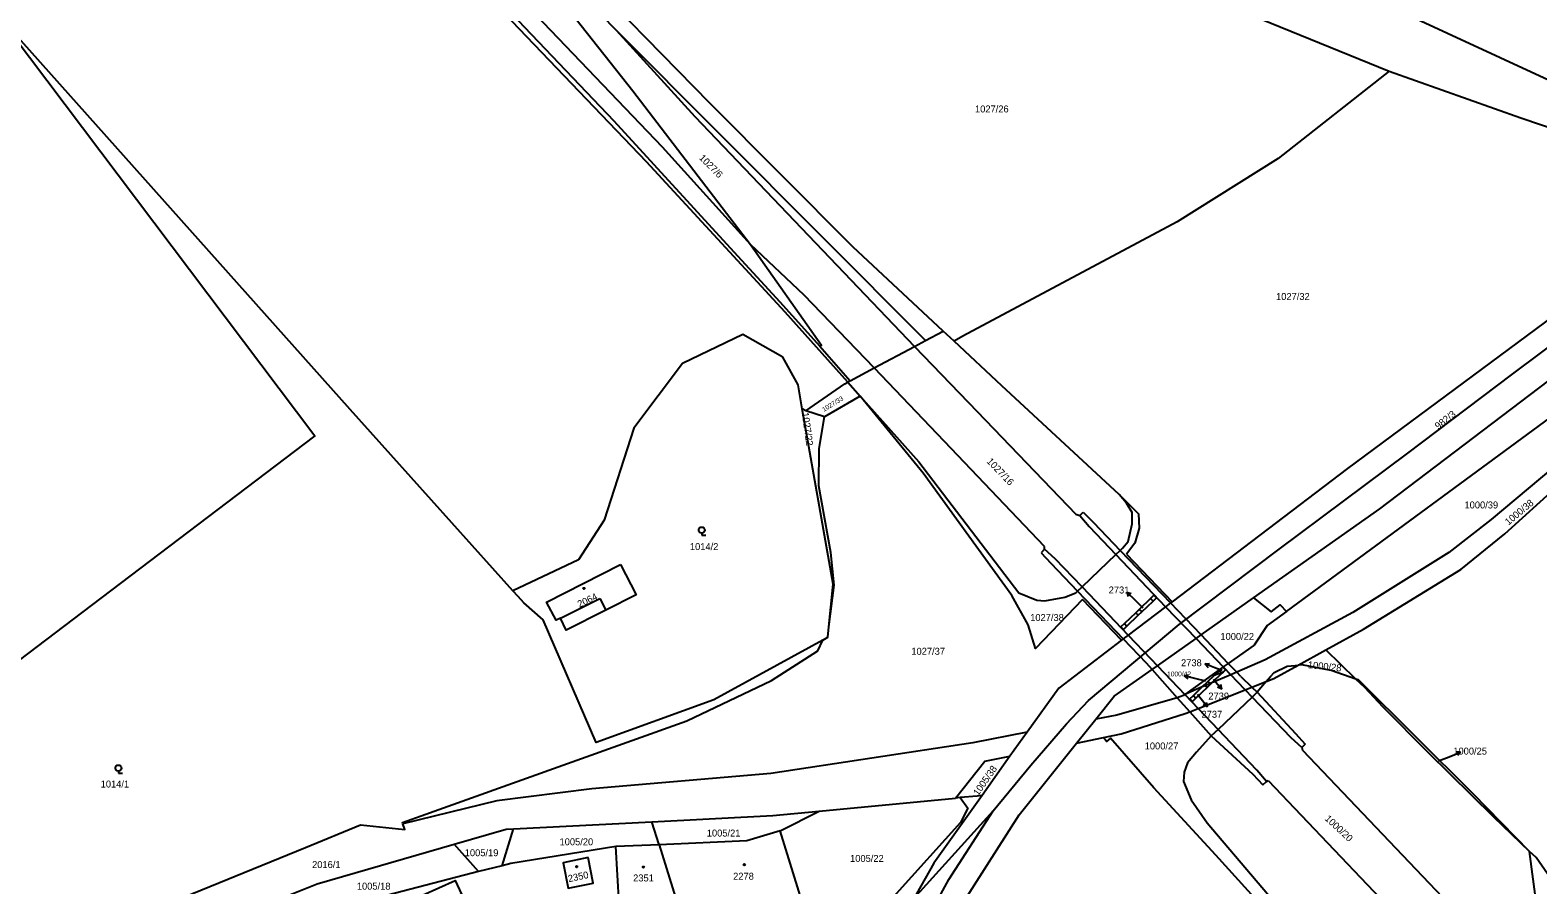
# Model space of a CAD drawing. Extents: x -679220 to -673243, y -1075091 to -1066557.
# Drawn here: x -676519.4 to -676151.3, y -1070068.5 to -1069859.9 of the extents above; entities that cross this region are included whole.
import ezdxf

# ---------------------------------------------------------------- set-up
doc = ezdxf.new("R2010")
doc.units = 0
for name, color, linetype in [('Hranice parcel', 7, 'Continuous'), ('Parcelní čísla', 7, 'Continuous'), ('Pop  PČ popisy', 7, 'Continuous'), ('Poz předměty', 7, 'Continuous'), ('Vnitřní kresba', 7, 'Continuous'), ('Značky budov', 7, 'Continuous'), ('Značky kultur', 7, 'Continuous')]:
    doc.layers.add(name, color=color, linetype=linetype)

msp = doc.modelspace()

# ---------------------------------------------------------------- linework, layer by layer
at = {"layer": 'Hranice parcel'}
for p, q in [((-676212.62, -1070001.75), (-676107.8, -1069924.68)), ((-676300.77, -1069935.67), (-676296.44, -1069933.37)), ((-676293.82, -1069935.81), (-676296.44, -1069933.37)), ((-676326.58, -1069937.01), (-676319.2, -1069945.47)), ((-676319.2, -1069945.47), (-676319.78, -1069945.79)), ((-676319.78, -1069945.79), (-676316.72, -1069949.22)), ((-676316.72, -1069949.22), (-676325.42, -1069954.31)), ((-676301.35, -1069968.05), (-676316.72, -1069949.22)), ((-676329.99, -1069952.84), (-676330.88, -1069952.3)), ((-676325.42, -1069954.31), (-676329.99, -1069952.84)), ((-676253.52, -1069973.24), (-676248.77, -1069977.96)), ((-676251.73, -1069987.8), (-676240.58, -1069999.41)), ((-676252.9, -1070008.78), (-676262.43, -1069998.84)), ((-676209.8, -1070014.87), (-676203.08, -1070011.18)), ((-676195.7, -1070018.29), (-676203.08, -1070011.18)), ((-676228.17, -1070015.39), (-676237.49, -1070022.04)), ((-676233.2, -1070020.21), (-676237.49, -1070022.04)), ((-676276, -1070031.28), (-676280.18, -1070037.13)), ((-676263.92, -1070033.92), (-676259.23, -1070028.08)), ((-676263.92, -1070033.92), (-676257.36, -1070032.57)), ((-676280.18, -1070037.13), (-676286.99, -1070046.67)), ((-676326.75, -1070050.49), (-676293.48, -1070047.33)), ((-676292.3, -1070047.22), (-676293.48, -1070047.33)), ((-676401.35, -1070054.85), (-676367.59, -1070053.1)), ((-676365.83, -1070058.71), (-676367.59, -1070053.1)), ((-676336.3, -1070055.33), (-676326.75, -1070050.49)), ((-676404.15, -1070063.87), (-676401.35, -1070054.85)), ((-676326.89, -1070085.46), (-676336.3, -1070055.33)), ((-676409.91, -1070065.27), (-676415.83, -1070058.61)), ((-676365.83, -1070058.71), (-676376.41, -1070059.18)), ((-676365.83, -1070058.71), (-676360.73, -1070074.99)), ((-676404.15, -1070063.87), (-676409.91, -1070065.27)), ((-676409.91, -1070065.27), (-676437.65, -1070072.49))]:
    msp.add_line(p, q, dxfattribs=at)
for points in [[(-676526.08, -1069697.29), (-676425.51, -1069743.99), (-676324.57, -1069790.62), (-676223.69, -1069837.23), (-676122.99, -1069883.9)], [(-676319.78, -1069945.79), (-676335.01, -1069928.75), (-676368.89, -1069892), (-676403.55, -1069855.85), (-676438.08, -1069819.62), (-676472.71, -1069783.56), (-676506.8, -1069747.53), (-676516.41, -1069737.48)], [(-676515.33, -1069737.9), (-676486.05, -1069767.48), (-676467.72, -1069785.97), (-676450.19, -1069804.94), (-676422.78, -1069833.58), (-676398.71, -1069859.19), (-676376.86, -1069882.05), (-676347.61, -1069914), (-676336.37, -1069926.18), (-676326.58, -1069937.01)], [(-676296.44, -1069933.37), (-676318.56, -1069912.77), (-676353.45, -1069877.7), (-676388.32, -1069841.97), (-676423.22, -1069805.47), (-676458.9, -1069768.06), (-676471.11, -1069755.22)], [(-676471.11, -1069755.22), (-676398.92, -1069783.81), (-676286.19, -1069829.68), (-676187.58, -1069869.87)], [(-676300.77, -1069935.67), (-676376.32, -1069859.92), (-676425.41, -1069809.63)], [(-676425.41, -1069809.63), (-676405.74, -1069832.26), (-676372.22, -1069874.69), (-676343.49, -1069912.22), (-676326.19, -1069936.76), (-676326.58, -1069937.01)], [(-676524.04, -1069860.53), (-676449.88, -1069958.89), (-676504.46, -1070000.31), (-676546.5, -1070032.1)], [(-676401.52, -1069996.71), (-676441.24, -1069952.45), (-676523.61, -1069860.2)], [(-676187.58, -1069869.87), (-676214.72, -1069891.22), (-676239.36, -1069906.65), (-676291.66, -1069934.55), (-676293.82, -1069935.81)], [(-676187.58, -1069869.87), (-676155.43, -1069881.27), (-676140.31, -1069886.43), (-676107.97, -1069900.38)], [(-676107.97, -1069900.38), (-676197.78, -1069966.85), (-676240.58, -1069999.41)], [(-676220.68, -1069998.45), (-676189.86, -1069976.71), (-676100.44, -1069908.88), (-676099.67, -1069908.32)], [(-676107.8, -1069924.68), (-676111.67, -1069931.43), (-676121.85, -1069942.81), (-676135.84, -1069956.18), (-676147.61, -1069966.75), (-676162.7, -1069979.37), (-676172.99, -1069987.39), (-676196.47, -1070002.03), (-676217.88, -1070013.61), (-676224.8, -1070016.62), (-676226.25, -1070017.25), (-676230.88, -1070019.22)], [(-676330.88, -1069952.3), (-676331.91, -1069946.49), (-676335.58, -1069939.74), (-676345.41, -1069934.15), (-676360.07, -1069941.29), (-676372, -1069957.06), (-676379.26, -1069979.46), (-676385.51, -1069989.2), (-676401.52, -1069996.71)], [(-676319.2, -1069945.47), (-676313.34, -1069942.35), (-676303.43, -1069937.08), (-676300.77, -1069935.67)], [(-676253.52, -1069973.24), (-676282.13, -1069946.69), (-676293.82, -1069935.81)], [(-676329.99, -1069952.84), (-676320.49, -1069946.22), (-676319.78, -1069945.79)], [(-676316.72, -1069949.22), (-676302.39, -1069965.23), (-676278.03, -1069997.25), (-676273.64, -1069999.02), (-676271.65, -1069999.16), (-676266.77, -1069998.28), (-676264.09, -1069997.26), (-676263.65, -1069996.84), (-676262.57, -1069995.8), (-676258.28, -1069991.7), (-676254.32, -1069987.88), (-676253.28, -1069986.87), (-676252.68, -1069986.3), (-676251.33, -1069984.71), (-676250.34, -1069980.41), (-676250.33, -1069977.6), (-676251.71, -1069975.35), (-676253.52, -1069973.24)], [(-676324.38, -1070005.56), (-676323.29, -1069995.09), (-676330.88, -1069952.3)], [(-676324.38, -1070005.56), (-676323.11, -1069995.38), (-676323.89, -1069987.35), (-676326.81, -1069971.13), (-676326.77, -1069962), (-676325.42, -1069954.31)], [(-676203.08, -1070011.18), (-676193.89, -1070006.12), (-676170.08, -1069991.57), (-676159.34, -1069982.82), (-676133.44, -1069959.42)], [(-676262.43, -1069998.84), (-676273.96, -1070010.78), (-676275.76, -1070005.06), (-676279.67, -1069997.91), (-676301.35, -1069968.05)], [(-676248.77, -1069977.96), (-676248.66, -1069981.45), (-676249.71, -1069985.12), (-676251.73, -1069987.8)], [(-676375.21, -1069990.33), (-676371.45, -1069997.76), (-676378.81, -1070001.45), (-676388.5, -1070006.35), (-676389.89, -1070003.4), (-676390.97, -1070003.94), (-676393.29, -1069999.5), (-676375.21, -1069990.33)], [(-676325.88, -1070008.75), (-676352.44, -1070023.31), (-676381.22, -1070033.78), (-676394.1, -1070003.79), (-676398.81, -1069999.65), (-676400.2, -1069998.1), (-676401.52, -1069996.71)], [(-676259.23, -1070028.08), (-676254.74, -1070022.48), (-676245.45, -1070015.92), (-676244.18, -1070015.03), (-676234.74, -1070008.37), (-676233.52, -1070007.51), (-676220.68, -1069998.45)], [(-676251.6, -1070005.36), (-676248.83, -1070002.71), (-676247.98, -1070001.89), (-676245.23, -1069999.27), (-676244.38, -1069998.45), (-676245.02, -1069997.81), (-676245.87, -1069998.64), (-676248.62, -1070001.26), (-676249.47, -1070002.08), (-676252.24, -1070004.71), (-676253.08, -1070005.53), (-676252.45, -1070006.18), (-676251.6, -1070005.36)], [(-676220.68, -1069998.45), (-676216.43, -1070001.88), (-676214.23, -1070000.17), (-676212.62, -1070001.75)], [(-676240.58, -1069999.41), (-676240.98, -1069999.71), (-676242.16, -1070000.61), (-676251.31, -1070007.57), (-676252.49, -1070008.47), (-676252.9, -1070008.78)], [(-676212.62, -1070001.75), (-676217.35, -1070005.23), (-676220.54, -1070010.02), (-676226.86, -1070014.47), (-676228.08, -1070015.33), (-676228.17, -1070015.39)], [(-676325.88, -1070008.75), (-676324.62, -1070008.06), (-676324.38, -1070005.56)], [(-676428.39, -1070053.6), (-676428.48, -1070053.33), (-676359.02, -1070028.44), (-676338.37, -1070018.62), (-676327.1, -1070011.36), (-676325.88, -1070008.75)], [(-676252.9, -1070008.78), (-676268.27, -1070020.47), (-676276, -1070031.28)], [(-676228.14, -1070016.6), (-676228.43, -1070016.86), (-676230.88, -1070019.22)], [(-676230.34, -1070017.45), (-676229.04, -1070016.21), (-676228.17, -1070015.39)], [(-676228.14, -1070016.6), (-676228.53, -1070016.75), (-676230.34, -1070017.45)], [(-676228.17, -1070015.39), (-676227.55, -1070016.05), (-676228.14, -1070016.6)], [(-676217.59, -1070018.88), (-676215.75, -1070018.15), (-676209.8, -1070014.87)], [(-676195.7, -1070018.29), (-676201.73, -1070016.19), (-676208.91, -1070014.79), (-676209.8, -1070014.87)], [(-676257.36, -1070032.57), (-676253, -1070031.67), (-676237.37, -1070026.69), (-676236.26, -1070026.25), (-676234.24, -1070025.45), (-676222.74, -1070020.91), (-676221.09, -1070020.26), (-676217.59, -1070018.88)], [(-676217.59, -1070018.88), (-676219.82, -1070021.48), (-676221.06, -1070022.66), (-676229.36, -1070030.56), (-676231.02, -1070032.14), (-676234.61, -1070036.11), (-676236.8, -1070038.76), (-676237.63, -1070041.01), (-676237.81, -1070043.31), (-676235.9, -1070047.79), (-676232.02, -1070053.41), (-676199.8, -1070091.33)], [(-676230.88, -1070019.22), (-676231.19, -1070019.52), (-676232.04, -1070020.33), (-676234.79, -1070022.95), (-676235.63, -1070023.77), (-676236.26, -1070023.12), (-676235.39, -1070022.29), (-676233.2, -1070020.21)], [(-676233.2, -1070020.21), (-676232.66, -1070019.7), (-676231.82, -1070018.85), (-676230.34, -1070017.45)], [(-676230.88, -1070019.22), (-676231.3, -1070019.4), (-676232.47, -1070019.9), (-676233.2, -1070020.21)], [(-676153.3, -1070060.34), (-676162, -1070052), (-676178.09, -1070036.21), (-676189.06, -1070025.1), (-676193.54, -1070020.37), (-676195.7, -1070018.29)], [(-676153.3, -1070060.34), (-676167.04, -1070046.3), (-676195.11, -1070018.5), (-676195.7, -1070018.29)], [(-676237.49, -1070022.04), (-676237.82, -1070022.28), (-676238.66, -1070022.64), (-676239.31, -1070022.83), (-676254.08, -1070027.09), (-676259.23, -1070028.08)], [(-676276, -1070031.28), (-676289.25, -1070033.81), (-676338.54, -1070041.36), (-676382.26, -1070045.08), (-676405.45, -1070047.97), (-676428.39, -1070053.6)], [(-676318.7, -1070166.85), (-676315.63, -1070140.81), (-676304.87, -1070101.09), (-676291.86, -1070073.2), (-676277.95, -1070051.4), (-676263.92, -1070033.92)], [(-676190.21, -1070106.21), (-676194.19, -1070102.25), (-676217.3, -1070075.17), (-676229.9, -1070061.25), (-676245.04, -1070044.79), (-676255.66, -1070032.74), (-676256.59, -1070033.51), (-676257.36, -1070032.57)], [(-676293.48, -1070047.33), (-676286.27, -1070038.32), (-676280.18, -1070037.13)], [(-676292.3, -1070047.22), (-676290.48, -1070049.79), (-676292.28, -1070053.28), (-676307.96, -1070070.71), (-676326.05, -1070086.11)], [(-676286.99, -1070046.67), (-676298.79, -1070063.19), (-676309.34, -1070081.91)], [(-676286.99, -1070046.67), (-676288.17, -1070046.83), (-676292.3, -1070047.22)], [(-676583.9, -1070123.28), (-676569.22, -1070118.5), (-676509.44, -1070082.75), (-676452.14, -1070059.43), (-676438.72, -1070053.89), (-676427.91, -1070055.02), (-676428.39, -1070053.6)], [(-676367.59, -1070053.1), (-676338.07, -1070051.57), (-676326.75, -1070050.49)], [(-676415.83, -1070058.61), (-676403.18, -1070054.95), (-676401.35, -1070054.85)], [(-676336.3, -1070055.33), (-676344.4, -1070057.75), (-676365.83, -1070058.71)], [(-676463.96, -1070074.12), (-676449.26, -1070068.29), (-676415.83, -1070058.61)], [(-676376.41, -1070059.18), (-676402.05, -1070063.29), (-676404.15, -1070063.87)], [(-676360.73, -1070074.99), (-676369.5, -1070075.51), (-676369.59, -1070072.97), (-676375.59, -1070073.18), (-676376.41, -1070059.18)], [(-676154.37, -1070082.51), (-676151.54, -1070073.9), (-676153.3, -1070060.34)], [(-676142.64, -1070074.83), (-676151.71, -1070061.87), (-676153.3, -1070060.34)], [(-676383.17, -1070061.87), (-676389.25, -1070063.1), (-676388, -1070069.32), (-676381.92, -1070068.1), (-676383.17, -1070061.87)], [(-676423.57, -1070071), (-676415.57, -1070067.43), (-676414.09, -1070070.77), (-676422.06, -1070074.35), (-676423.57, -1070071)]]:
    msp.add_lwpolyline(points, dxfattribs=at)
at = {"layer": 'Pop  PČ popisy'}
for p, q in [((-676249.5, -1069999.13), (-676251.66, -1069997.04)), ((-676251.66, -1069997.04), (-676250.59, -1069997.38)), ((-676251.66, -1069997.04), (-676251.29, -1069998.1)), ((-676247.61, -1070000.94), (-676249.5, -1069999.13)), ((-676232.56, -1070014.59), (-676231.45, -1070014.49)), ((-676229.76, -1070015.67), (-676232.56, -1070014.59)), ((-676232.56, -1070014.59), (-676231.81, -1070015.42)), ((-676228.38, -1070016.21), (-676229.76, -1070015.67)), ((-676237.63, -1070017.5), (-676236.54, -1070017.26)), ((-676234.72, -1070018.23), (-676237.63, -1070017.5)), ((-676237.63, -1070017.5), (-676236.78, -1070018.23)), ((-676232.35, -1070018.83), (-676234.72, -1070018.23)), ((-676230.51, -1070018.29), (-676230.38, -1070018.43)), ((-676230.38, -1070018.43), (-676228.45, -1070020.73)), ((-676228.45, -1070020.73), (-676229.48, -1070020.28)), ((-676228.45, -1070020.73), (-676228.71, -1070019.64)), ((-676234.38, -1070021.98), (-676233.8, -1070022.72)), ((-676233.8, -1070022.72), (-676231.95, -1070025.08)), ((-676231.95, -1070025.08), (-676232.17, -1070023.99)), ((-676231.95, -1070025.08), (-676232.96, -1070024.6)), ((-676175.54, -1070038.27), (-676172.95, -1070037.24)), ((-676172.95, -1070037.24), (-676170.17, -1070036.12)), ((-676170.17, -1070036.12), (-676171.28, -1070036.03)), ((-676170.17, -1070036.12), (-676170.91, -1070036.96))]:
    msp.add_line(p, q, dxfattribs=at)
at = {"layer": 'Poz předměty'}
for p, q in [((-676157.71, -1069943.98), (-676128.36, -1069921.98)), ((-676183.04, -1069963.13), (-676157.71, -1069943.98)), ((-676214.41, -1069986.56), (-676183.04, -1069963.13)), ((-676238.87, -1070004.99), (-676214.41, -1069986.56)), ((-676260.99, -1070023.54), (-676238.87, -1070004.99)), ((-676266.33, -1070029.22), (-676260.99, -1070023.54)), ((-676275.07, -1070039.27), (-676266.33, -1070029.22)), ((-676284.26, -1070050.46), (-676275.07, -1070039.27)), ((-676305.18, -1070073.55), (-676284.26, -1070050.46)), ((-676295.11, -1070067.21), (-676284.26, -1070050.46)), ((-676302.79, -1070081.31), (-676295.11, -1070067.21))]:
    msp.add_line(p, q, dxfattribs=at)
at = {"layer": 'Vnitřní kresba'}
for p, q in [((-676365.01, -1069888.47), (-676399.49, -1069852.32)), ((-676376.32, -1069859.92), (-676357.07, -1069880.97)), ((-676357.07, -1069880.97), (-676322.46, -1069917.27)), ((-676343.49, -1069912.22), (-676365.01, -1069888.47)), ((-676330.43, -1069924.56), (-676343.49, -1069912.22)), ((-676322.46, -1069917.27), (-676303.43, -1069937.08)), ((-676313.34, -1069942.35), (-676330.43, -1069924.56)), ((-676303.43, -1069937.08), (-676288.14, -1069953)), ((-676296.11, -1069960.28), (-676313.34, -1069942.35)), ((-676288.14, -1069953), (-676264.05, -1069978.03)), ((-676271.7, -1069985.96), (-676296.11, -1069960.28)), ((-676264.05, -1069978.03), (-676263.14, -1069978.39)), ((-676263.14, -1069978.39), (-676262.27, -1069977.57)), ((-676263.14, -1069978.39), (-676260.84, -1069981.06)), ((-676262.27, -1069977.57), (-676259.78, -1069980.08)), ((-676259.78, -1069980.08), (-676253.28, -1069986.87)), ((-676260.84, -1069981.06), (-676254.32, -1069987.88)), ((-676271.71, -1069986.58), (-676272.57, -1069987.44)), ((-676272.57, -1069987.44), (-676270.2, -1069990.01)), ((-676271.71, -1069986.58), (-676271.7, -1069985.96)), ((-676269.12, -1069988.96), (-676271.71, -1069986.58)), ((-676253.28, -1069986.87), (-676240.98, -1069999.71)), ((-676270.2, -1069990.01), (-676263.65, -1069996.84)), ((-676262.57, -1069995.8), (-676269.12, -1069988.96)), ((-676254.32, -1069987.88), (-676242.16, -1070000.61)), ((-676263.65, -1069996.84), (-676252.49, -1070008.47)), ((-676262.57, -1069995.8), (-676251.31, -1070007.57)), ((-676389.89, -1070003.4), (-676380.26, -1069998.58)), ((-676380.26, -1069998.58), (-676378.81, -1070001.45)), ((-676249.47, -1070002.08), (-676248.83, -1070002.71)), ((-676248.62, -1070001.26), (-676247.98, -1070001.89)), ((-676245.87, -1069998.64), (-676245.23, -1069999.27)), ((-676242.16, -1070000.61), (-676234.74, -1070008.37)), ((-676233.52, -1070007.51), (-676240.98, -1069999.71)), ((-676252.24, -1070004.71), (-676251.6, -1070005.36)), ((-676252.49, -1070008.47), (-676246.91, -1070014.28)), ((-676251.31, -1070007.57), (-676245.84, -1070013.29)), ((-676234.74, -1070008.37), (-676228.08, -1070015.33)), ((-676226.86, -1070014.47), (-676233.52, -1070007.51)), ((-676246.91, -1070014.28), (-676245.45, -1070015.92)), ((-676245.84, -1070013.29), (-676244.18, -1070015.03)), ((-676245.45, -1070015.92), (-676239.31, -1070022.83)), ((-676244.18, -1070015.03), (-676237.49, -1070022.04)), ((-676229.04, -1070016.21), (-676228.53, -1070016.75)), ((-676228.53, -1070016.75), (-676228.43, -1070016.86)), ((-676228.08, -1070015.33), (-676226.25, -1070017.25)), ((-676224.8, -1070016.62), (-676226.86, -1070014.47)), ((-676223.8, -1070017.66), (-676224.8, -1070016.62)), ((-676216.55, -1070017.66), (-676215.64, -1070016.64)), ((-676215.64, -1070016.64), (-676212.51, -1070015.12)), ((-676212.51, -1070015.12), (-676210.5, -1070014.94)), ((-676210.5, -1070014.94), (-676209.8, -1070014.87)), ((-676232.66, -1070019.7), (-676232.47, -1070019.9)), ((-676232.47, -1070019.9), (-676232.04, -1070020.33)), ((-676231.82, -1070018.85), (-676231.3, -1070019.4)), ((-676231.3, -1070019.4), (-676231.19, -1070019.52)), ((-676226.25, -1070017.25), (-676224.72, -1070018.85)), ((-676224.72, -1070018.85), (-676222.74, -1070020.91)), ((-676223.8, -1070017.66), (-676221.09, -1070020.26)), ((-676221.09, -1070020.26), (-676219.82, -1070021.48)), ((-676217.59, -1070018.88), (-676216.55, -1070017.66)), ((-676239.31, -1070022.83), (-676236.26, -1070026.25)), ((-676237.49, -1070022.04), (-676234.24, -1070025.45)), ((-676235.39, -1070022.29), (-676234.79, -1070022.95)), ((-676222.74, -1070020.91), (-676221.06, -1070022.66)), ((-676211.51, -1070032.63), (-676221.06, -1070022.66)), ((-676219.82, -1070021.48), (-676210.44, -1070031.6)), ((-676236.26, -1070026.25), (-676231.02, -1070032.14)), ((-676234.24, -1070025.45), (-676229.36, -1070030.56)), ((-676219.87, -1070040.51), (-676229.36, -1070030.56)), ((-676210.44, -1070031.6), (-676208.07, -1070034.18)), ((-676231.02, -1070032.14), (-676220.89, -1070041.5)), ((-676208.94, -1070035.02), (-676211.51, -1070032.63)), ((-676208.07, -1070034.18), (-676208.94, -1070035.02)), ((-676208.94, -1070035.02), (-676208.77, -1070035.61)), ((-676208.77, -1070035.61), (-676172.95, -1070073.2)), ((-676220.89, -1070041.5), (-676218.44, -1070044.06)), ((-676217.54, -1070043.26), (-676219.87, -1070040.51)), ((-676218.44, -1070044.06), (-676217.54, -1070043.26)), ((-676217.54, -1070043.26), (-676217.09, -1070043.08)), ((-676217.09, -1070043.08), (-676180.85, -1070081.11))]:
    msp.add_line(p, q, dxfattribs=at)
at = {"layer": 'Značky budov'}
for centre in [(-676384.17, -1069996.16), (-676385.92, -1070064.08), (-676369.65, -1070064.18), (-676345.02, -1070063.58)]:
    msp.add_circle(centre, 0.175, dxfattribs=at)
at = {"layer": 'Značky kultur'}
for p, q in [((-676355.4, -1069982.67), (-676355.4, -1069983.17)), ((-676355.4, -1069983.17), (-676354.4, -1069983.17)), ((-676497.82, -1070040.76), (-676497.82, -1070041.26)), ((-676497.82, -1070041.26), (-676496.82, -1070041.26))]:
    msp.add_line(p, q, dxfattribs=at)
for centre in [(-676355.4, -1069981.92), (-676497.82, -1070040.01)]:
    msp.add_circle(centre, 0.75, dxfattribs=at)

# ---------------------------------------------------------------- texts
at = {"layer": 'Parcelní čísla'}
for s, height, p in [('1027/26', 1.7, (-676288.7, -1069879.97)), ('1027/32', 1.7, (-676215.2, -1069925.75)), ('1000/39', 1.7, (-676169.2, -1069976.63)), ('1014/2', 1.7, (-676358.3, -1069986.8)), ('2731', 1.7, (-676256.07, -1069997.39)), ('1027/38', 1.7, (-676275.23, -1070004.11)), ('1000/22', 1.7, (-676228.79, -1070008.73)), ('1027/37', 1.7, (-676304.24, -1070012.35)), ('1000/42', 1.172, (-676241.81, -1070017.62)), ('2738', 1.7, (-676238.4, -1070015.15)), ('2739', 1.7, (-676231.73, -1070023.28)), ('2737', 1.7, (-676233.4, -1070027.73)), ('1000/27', 1.7, (-676247.27, -1070035.46)), ('1000/25', 1.7, (-676171.93, -1070036.71)), ('1014/1', 1.7, (-676502.15, -1070044.75)), ('1005/20', 1.7, (-676390.13, -1070058.85)), ('1005/21', 1.7, (-676354.18, -1070056.72)), ('1005/19', 1.7, (-676413.27, -1070061.52)), ('2016/1', 1.7, (-676450.54, -1070064.41)), ('1005/22', 1.7, (-676319.2, -1070062.91)), ('1005/18', 1.7, (-676439.61, -1070069.69)), ('2351', 1.7, (-676372.16, -1070067.68)), ('2278', 1.7, (-676347.75, -1070067.26))]:
    msp.add_text(s, height=height, dxfattribs=at).set_placement(p)
for s, height, rotation, p in [('1027/6', 1.7, 315, (-676356.2, -1069891.21)), ('1027/33', 1.14, 31, (-676325.59, -1069953.06)), ('1027/22', 1.7, 278, (-676331, -1069953.29)), ('982/3', 1.7, 38, (-676175.62, -1069957.43)), ('1027/16', 1.7, 314, (-676285.97, -1069965.27)), ('1000/38', 1.7, 40, (-676158.46, -1069980.84)), ('2064', 1.7, 25, (-676385.27, -1070000.88)), ('1000/28', 1.7, 354, (-676207.51, -1070015.59)), ('1005/38', 1.7, 55, (-676287.92, -1070046.89)), ('1000/20', 1.7, 317, (-676203.44, -1070052.53)), ('2350', 1.7, 12, (-676387.87, -1070067.87))]:
    msp.add_text(s, height=height, rotation=rotation, dxfattribs=at).set_placement(p)

doc.saveas('drawing.dxf')
